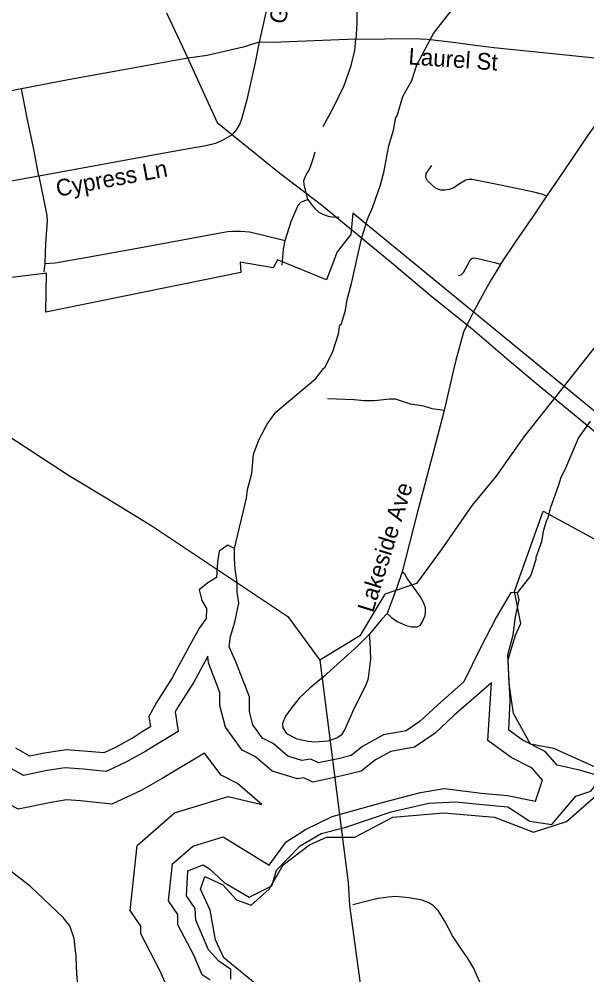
# Model space of a CAD drawing. Extents: x 1159738 to 1321356, y 736314 to 882035.
# Drawn here: x 1274949 to 1277503, y 749048 to 753348 of the extents above; entities that cross this region are included whole.
import ezdxf

# ---------------------------------------------------------------- set-up
doc = ezdxf.new("R2010")
doc.units = 0
for name, color, linetype in [('Exist Boundary Political City Limit New', 7, 'Continuous'), ('Exist Boundary Political CountyLine', 7, 'Continuous'), ('Exist Hydrographic Buffer Line', 7, 'Continuous'), ('Exist Hydrographic Lake Shore', 7, 'Continuous'), ('Exist Hydrographic Misc Water Feature', 7, 'Continuous'), ('Exist Road Non-System Type 51', 7, 'Continuous'), ('Exist Road Non-System Type 51 Label', 7, 'Continuous'), ('Exist Road Secondary Type 51 Attributed', 7, 'Continuous'), ('Exist Road Secondary Type 51 Label', 7, 'Continuous'), ('Exist Utilities Electrical Transmission Line', 7, 'Continuous'), ('Map Preparation Boundary City Limit Buffer Line', 7, 'Continuous')]:
    doc.layers.add(name, color=color, linetype=linetype)

msp = doc.modelspace()

# ---------------------------------------------------------------- linework, layer by layer
at = {"layer": 'Exist Boundary Political City Limit New'}
for points in [[(1276449.7, 752475.4), (1276441.4, 752379), (1276379.5, 752300.5), (1276332, 752174.4), (1276111.2, 752264.7), (1276092.2, 752229), (1275943.3, 752255), (1275945.7, 752207.4), (1275069.8, 752029.1), (1275072.9, 752205), (1274818.5, 752174.1), (1274818.5, 752395.4), (1274241.3, 752392.8), (1274234.2, 752980.5), (1274414.9, 752994.8), (1274643.1, 752999.5), (1274755.1, 753012.9), (1274629.1, 753534)], [(1278270.4, 750982.5), (1276449.7, 752475.4)], [(1277553.2, 749976.4), (1277353.4, 750066.8), (1277248.8, 750085.8), (1277172.7, 750223.8), (1277153.7, 750357.1), (1277149, 750466.5), (1277182.2, 750576), (1277206, 750628.3), (1277177.3, 750773.3), (1277305.7, 751135), (1278270.4, 750611.3)], [(1276026.7, 748996.1), (1275869.8, 749124.6), (1275831.7, 749205.5), (1275807.9, 749338.7), (1275765.1, 749433.9), (1275784.2, 749491), (1275865, 749452.9), (1275926.8, 749386.3), (1275993.4, 749362.5), (1276074.2, 749433.9), (1276136.1, 749543.3), (1276254.9, 749633.7), (1276331, 749667), (1276459.4, 749667), (1276630.6, 749757.5), (1276858.9, 749776.5), (1277087.1, 749757.5), (1277263.1, 749690.8), (1277410.5, 749738.4), (1277591.2, 749895.5)]]:
    msp.add_lwpolyline(points, dxfattribs=at)
at = {"layer": 'Exist Boundary Political CountyLine'}
msp.add_lwpolyline([(1275487.7, 746396.7), (1275208.4, 749051.3), (1275206, 749131.4), (1275197.6, 749211.6), (1275176.8, 749268.1), (1275147.5, 749306.7), (1275000.3, 749445.7), (1274913.6, 749513.5), (1274703.9, 749631.8), (1274606.5, 749663.7), (1274512.7, 749675.6), (1273414.6, 749697.7), (1266834.1, 749337.5), (1266487.3, 749304.4), (1265766.9, 749206.8), (1263842.9, 748855.2), (1262274.7, 748482.5)], dxfattribs=at)
at = {"layer": 'Exist Hydrographic Buffer Line'}
for points in [[(1277073.6, 750362), (1276904.4, 750215), (1276820.2, 750135.8), (1276727.1, 750073.3), (1276621, 750053.2), (1276552.4, 750015.2), (1276487.6, 749964.2), (1276401.1, 749943.3), (1276333.2, 749928.6), (1276269.6, 749914.9), (1276229.6, 749934.3), (1276200.8, 749930.8), (1276087.1, 749964.8), (1276012.1, 750029.5), (1275952.9, 750059.7), (1275876.8, 750162.2), (1275852.5, 750260.4), (1275852.5, 750318.9), (1275800.5, 750452), (1275797.5, 750482.2), (1275785.7, 750460.1), (1275734.4, 750365.4), (1275662.8, 750252.9), (1275650.7, 750231), (1275664.3, 750143.1), (1275562.3, 750082.2), (1275519.4, 750055.2), (1275432.8, 750006.1), (1275341.2, 749963.6), (1275238.1, 749974), (1275155.6, 749980), (1275067.2, 749966), (1274968.5, 749945.2), (1274850.3, 750011.4)], [(1276074.2, 749541.2), (1276150, 749647.4), (1276237.5, 749702), (1276357.5, 749760.2), (1276587.3, 749824.6), (1276754.5, 749868.8), (1276860.5, 749885.9), (1277029.1, 749865.5), (1277146.1, 749855.6), (1277271.4, 749829.2), (1277303.1, 749924.6), (1277255.8, 749978.8), (1277162.2, 750026.4), (1277057.1, 750102.9), (1277073.6, 750362)], [(1276040.9, 749814.4), (1275931.1, 749909), (1275857.4, 749946.7), (1275783.4, 750046.3), (1275637.5, 749959.3), (1275593.3, 749931.5), (1275498.8, 749877.9), (1275366, 749816.3), (1275225.6, 749830.4), (1275161.7, 749835), (1275093.3, 749824.2), (1274945.3, 749793), (1274763.5, 749894.8), (1274620, 750034), (1274568.8, 750202.7), (1274572, 750220.2), (1274496.5, 750179.6), (1274374.2, 750143.1), (1274285.9, 750139.6), (1274164.6, 750128.7), (1274096.2, 750124.2)], [(1275639.3, 748939.4), (1275583.9, 749064.8), (1275497.2, 749233.1), (1275497.2, 749267.8), (1275449.4, 749337.3), (1275479.6, 749629.5), (1275647.9, 749776.5), (1275890.1, 749849.9), (1276040.9, 749814.4)], [(1275808.7, 749023.8), (1275773, 749048.9), (1275734.3, 749136.7), (1275663.8, 749273.5), (1275663.8, 749319.6), (1275621.4, 749381.1), (1275638.5, 749547.2), (1275730.5, 749627.4), (1275866.7, 749668.7), (1276074.2, 749541.2)]]:
    msp.add_lwpolyline(points, dxfattribs=at)
at = {"layer": 'Exist Hydrographic Lake Shore'}
for points in [[(1277181.6, 750659), (1277197.6, 750735.2), (1277190.2, 750766.2), (1277160.8, 750768.6), (1277094.5, 750656.6), (1277023.2, 750516), (1276949.5, 750365.9), (1276831.6, 750263.5), (1276753.1, 750189.6), (1276689.2, 750146.7), (1276588.5, 750127.6), (1276493.9, 750075.2), (1276442.4, 750034.7), (1276383.4, 750020.4), (1276317.1, 750006.1), (1276295, 750001.4), (1276260.6, 750018), (1276221.3, 750013.3), (1276157.4, 750032.3), (1276091.1, 750089.5), (1276044.5, 750113.4), (1276000.3, 750172.9), (1275985.5, 750232.5), (1275985.5, 750299.2), (1275924.1, 750456.4), (1275894.6, 750523.2), (1275899.6, 750570.8), (1275919.2, 750635.1), (1275937.6, 750720.9), (1275930.3, 750771), (1275930.3, 750813.8), (1275920.4, 750873.4), (1275918, 750921.1), (1275918, 750966.3), (1275888.5, 750980.6), (1275849.2, 750954.4), (1275841.8, 750904.4), (1275836.9, 750835.3), (1275797.6, 750811.5), (1275758.3, 750780.5), (1275770.6, 750732.8), (1275792.7, 750697.1), (1275790.3, 750651.8), (1275760.8, 750608.9), (1275723.9, 750544.6), (1275687.1, 750475.5), (1275638, 750385), (1275566.8, 750273), (1275532.4, 750211), (1275539.7, 750163.4), (1275507.8, 750144.3), (1275466.1, 750118.1), (1275386.2, 750072.8), (1275329.7, 750046.6), (1275258.5, 750053.8), (1275160.3, 750060.9), (1275054.7, 750044.3), (1274998.2, 750032.3), (1274934.3, 750068.1)], [(1276086.2, 749448.6), (1276106.9, 749519.1), (1276213.8, 749628.8), (1276306.9, 749683.6), (1276413.8, 749711), (1276622, 749782.3), (1276791.9, 749820.7), (1276912.5, 749826.2), (1277033.9, 749813.9), (1277146.9, 749804.3), (1277245.5, 749739.3), (1277345.6, 749725.3), (1277452.3, 749851.4), (1277520.1, 749874), (1277571.8, 749938.7), (1277474.9, 749967.8), (1277368.3, 749991.8), (1277314.3, 750053.8), (1277211.1, 750106.2), (1277152.2, 750149.1), (1277157.1, 750282.5), (1277147.3, 750487.4), (1277171.8, 750578), (1277181.6, 750659)], [(1275902, 749029.3), (1275902, 749072.2), (1275848, 749110.3), (1275800.8, 749160.4), (1275743.3, 749294.7), (1275740.5, 749346.8), (1275702.2, 749404.4), (1275707.7, 749516.8), (1275776.7, 749543.9), (1275805.5, 749524.6), (1275871.3, 749464.3), (1275983.6, 749398.4), (1276086.2, 749448.6)]]:
    msp.add_lwpolyline(points, dxfattribs=at)
at = {"layer": 'Exist Hydrographic Misc Water Feature'}
for points in [[(1275918, 750966.3), (1275971.3, 751192.2), (1275976.5, 751232), (1275996.5, 751303.5), (1276002.8, 751391.3), (1276028.8, 751458.5), (1276064.6, 751525.5), (1276104.1, 751580.3), (1276284.4, 751731.1), (1276317.6, 751775.6), (1276325.8, 751781.9), (1276359.7, 751852.9), (1276386, 751932.1), (1276391.1, 751972), (1276397.1, 751973.8), (1276401.3, 751983.7), (1276416.9, 752039.2), (1276424.3, 752087), (1276444.2, 752158.4), (1276489.3, 752358.9), (1276516.3, 752448.3), (1276539.6, 752504.1), (1276574.6, 752602.6), (1276590.1, 752658.1), (1276611.4, 752777.5), (1276633.5, 752848.8), (1276643.6, 752905), (1276649.2, 752912.4), (1276675.6, 752999.6), (1276715.1, 753071.9), (1276737.6, 753141.8), (1276813.5, 753283.6), (1276892.3, 753385.3)], [(1277190.2, 750766.2), (1277246.3, 750837.5), (1277252.1, 750847.6), (1277275, 750918.2), (1277274.2, 750926.9), (1277300.3, 750998.1), (1277309.7, 751049.9), (1277320.8, 751089.5), (1277329.2, 751105.3), (1277340.6, 751152.9), (1277375.2, 751247.9), (1277386.3, 751287.6), (1277403.2, 751319.1), (1277464.4, 751462.1), (1277518.6, 751539)]]:
    msp.add_lwpolyline(points, dxfattribs=at)
at = {"layer": 'Exist Road Non-System Type 51'}
for points in [[(1276579.1, 754059), (1276574, 753994.3), (1276567.2, 753857.6), (1276561.4, 753748.8), (1276558, 753733.3), (1276552.8, 753719.5), (1276524.7, 753686.8), (1276473.1, 753630.2), (1276464.5, 753616.4), (1276458.7, 753600.3), (1276456.4, 753582.5), (1276458.2, 753523.9), (1276467.3, 753388), (1276468.5, 753330.3), (1276465.6, 753278.6), (1276463.9, 753257)], [(1276029.4, 753244.2), (1276011.4, 753152.4), (1275973, 752985.5), (1275949.7, 752897.1), (1275941.4, 752876.2), (1275928.8, 752853.7), (1275916.3, 752837.9), (1275902.2, 752824.5), (1275883.9, 752813.9), (1275862.2, 752802.2), (1275832.2, 752788.9), (1275788.8, 752778), (1275676.3, 752758.8), (1275414.5, 752709.6), (1275037.4, 752641.5)], [(1276463.9, 753257), (1276088.5, 753242.2), (1276029.4, 753244.2)], [(1276317.2, 752865.5), (1276364.8, 752954), (1276410.7, 753049.2), (1276442.2, 753139.5), (1276458.9, 753206.3), (1276463.9, 753257)], [(1276463.9, 753257), (1276593.6, 753259.3), (1276722.1, 753260.5), (1276752.9, 753259.9), (1276783.9, 753257.6), (1276849.8, 753250.7), (1276912.9, 753242.1), (1277000.2, 753230.1), (1277084.5, 753220.9), (1277407.8, 753187), (1277670.4, 753160.6), (1277683.6, 753155.5), (1277696.6, 753149.6)], [(1275037.4, 752641.5), (1275015.1, 752763.4), (1274985.9, 752901.9), (1274960.4, 753033.8)], [(1277322.8, 752551.7), (1277400.1, 752664.7), (1277509.2, 752826.6), (1277603.2, 752956.6), (1277628.6, 753005.4)], [(1276248, 752536.6), (1276230.5, 752603.7), (1276229.7, 752622.1), (1276239.7, 752647.1), (1276253.9, 752668.8), (1276264.7, 752697.2), (1276273.9, 752723.1), (1276281.4, 752750.6)], [(1277322.8, 752551.7), (1277305.2, 752559.1), (1277263.4, 752569.4), (1277121.6, 752599.3), (1276987.3, 752625.7), (1276971.2, 752626.3), (1276958.6, 752624), (1276925.3, 752603.9), (1276903.5, 752589.5), (1276883.4, 752581.5), (1276863.9, 752578), (1276845.6, 752578), (1276821.5, 752587.8), (1276785.3, 752620.5), (1276779.7, 752632.5), (1276778.5, 752640.6), (1276779.1, 752653.2), (1276805.5, 752689.9)], [(1275037.4, 752641.5), (1274803.6, 752599.1), (1274601.8, 752567.3), (1274509.3, 752554.8), (1274440.1, 752549)], [(1275037.4, 752641.5), (1275061.6, 752524.7), (1275074.1, 752464.3), (1275075.8, 752440.1), (1275068.3, 752339.1), (1275064.9, 752248.2)], [(1277114.2, 752243.3), (1277185.2, 752348.2), (1277267.9, 752471.1), (1277322.8, 752551.7)], [(1276145.4, 752351.3), (1276172.9, 752438.1), (1276203.8, 752511.6), (1276215.5, 752524.9), (1276233.8, 752532.4), (1276248, 752536.6)], [(1276248, 752536.6), (1276263, 752515.7), (1276278.8, 752495.7), (1276297.2, 752479.8), (1276315.5, 752469.8), (1276339.7, 752461.5), (1276368.1, 752457.3), (1276388.1, 752458.1)], [(1275064.9, 752248.2), (1275111.6, 752251), (1275247.5, 752276.1), (1275489.3, 752319.4), (1275886.5, 752392.7), (1275910.7, 752394.4), (1275944.9, 752394.4), (1275984.9, 752390.2), (1276042.4, 752376.9), (1276145.4, 752351.3)], [(1276132.9, 752240.6), (1276137.9, 752313.2), (1276145.4, 752351.3)], [(1275064.9, 752248.2), (1275060.8, 752210.6)], [(1276925.4, 752193.9), (1276937.5, 752197.9), (1276947.2, 752207.7), (1276974.2, 752257.7), (1276981.1, 752268), (1276988, 752273.2), (1276996.6, 752273.8), (1277014.4, 752270.3), (1277086.7, 752252.5), (1277103.3, 752249.1), (1277114.2, 752243.3)], [(1277114.2, 752243.3), (1277073.5, 752177.8), (1277040.8, 752118.8), (1276995.4, 752036.7), (1276966.2, 751977.7), (1276947.9, 751939.8), (1276913.6, 751814.1)], [(1276913.6, 751814.1), (1276902.5, 751770.8), (1276860.5, 751587.8), (1276814.7, 751408.2), (1276739.4, 751125.1), (1276672.2, 750861.8), (1276648.3, 750790.4), (1276603.8, 750673.4), (1276579, 750646.6), (1276524.7, 750581.1)], [(1276860.5, 751587.8), (1276806.9, 751594.7), (1276768.6, 751607), (1276709.7, 751615.6), (1276664.6, 751630.8), (1276642, 751637.5), (1276615.5, 751638.5), (1276546.8, 751630.8), (1276501.7, 751629.9), (1276456.5, 751635), (1276336.2, 751639.3)], [(1276603.8, 750673.4), (1276624.3, 750655.2), (1276648.9, 750637.3), (1276689.6, 750620), (1276715.3, 750613.3), (1276738.8, 750613.8), (1276752.2, 750620.6), (1276762.2, 750635.6), (1276775.1, 750665.3), (1276776.2, 750680.9), (1276776.2, 750698.8), (1276769.5, 750720), (1276754.4, 750748.6), (1276712.5, 750806.7), (1276695.8, 750829.6), (1276683.5, 750850.8), (1276672.2, 750861.8)], [(1276524.7, 750581.1), (1276471.8, 750528.2), (1276379.4, 750443.9), (1276318.3, 750389.4), (1276258, 750340.2), (1276209, 750292.4), (1276171.2, 750244.6), (1276147.3, 750211.9)], [(1276338.4, 750100.7), (1276377.4, 750114.1), (1276401.9, 750131), (1276412.9, 750147.4), (1276457, 750248.9), (1276509.8, 750353), (1276520.5, 750383.2), (1276530.4, 750470.5), (1276527.5, 750546.1), (1276524.7, 750581.1)], [(1276147.3, 750211.9), (1276133.9, 750178.7), (1276134.5, 750160), (1276151.9, 750133.4), (1276195.1, 750111.8), (1276239.9, 750101.3), (1276277.8, 750096), (1276338.4, 750100.7)], [(1277039.2, 748975.3), (1276992.3, 749079.6), (1276965.2, 749124.4), (1276940.2, 749161), (1276898.6, 749223.1), (1276864.2, 749289.8), (1276834, 749337.8), (1276812.1, 749358.7), (1276794.4, 749371.2), (1276761.1, 749383.7), (1276701.7, 749395.2), (1276642.3, 749400.4), (1276608.9, 749398.3), (1276564.1, 749392), (1276520.3, 749380.6), (1276449.9, 749362.8)]]:
    msp.add_lwpolyline(points, dxfattribs=at)
at = {"layer": 'Exist Road Secondary Type 51 Attributed'}
msp.add_lwpolyline([(1276411.2, 754907), (1276177.9, 754753.6), (1276188.3, 754684.5), (1276218.9, 754335.7), (1276245.2, 754025.4), (1276243.7, 753990.9), (1276144, 753717.5), (1276113.8, 753626.7), (1276029.4, 753244.2), (1275956.3, 753221.4), (1275794.5, 753184.7), (1275708.7, 753172.2), (1275411.4, 753118), (1275169.4, 753074.6), (1274960.4, 753033.8), (1274772.1, 752996.2), (1274666.4, 752981.2), (1274539.8, 752974.6), (1274384.7, 752975.4), (1274259, 752961.2)], dxfattribs=at)
at = {"layer": 'Exist Utilities Electrical Transmission Line'}
for points in [[(1275612.4, 753375.8), (1275696.2, 753198), (1275839.8, 752883), (1276121.2, 752655.4), (1276308.6, 752512.7), (1276623.5, 752253.7), (1276797.5, 752105.7), (1276986.4, 751954), (1277154, 751811), (1277276.6, 751708.1), (1277649.9, 751401.6), (1277783.1, 751288.4), (1277978.1, 751123.7), (1278300.2, 750852.4), (1278546.4, 750647), (1278665.9, 750368.6), (1278807.8, 750034.7), (1278834, 749976.3), (1279062.9, 749420.6), (1279166.1, 749193), (1278979.6, 749029.1)], [(1272543.2, 752961.3), (1272749.3, 752833.1), (1273058.1, 752634.5), (1273347.4, 752460.9), (1273681, 752243.7), (1274102.2, 751979.1), (1274180.5, 751929.3), (1274658.2, 751630.1), (1275170.9, 751296.8), (1275340.2, 751194.3), (1275545.8, 751068.6), (1276158.3, 750660.6), (1276301.3, 750464.6)], [(1277945, 752371.9), (1277862, 752241.7), (1277727.3, 752088.2), (1277569.2, 751913), (1277367.1, 751655.4)], [(1277367.1, 751655.4), (1277219.5, 751468), (1277092.5, 751289.7), (1276987.3, 751161.6), (1276847.1, 750960.4), (1276737, 750809.3), (1276593.6, 750760.6), (1276481.2, 750573.9), (1276301.3, 750464.6)], [(1276301.3, 750464.6), (1276429.1, 749462.8), (1276435.6, 749359.7), (1276585.5, 748262.1), (1276656.9, 747714.3), (1276757.4, 746923.7), (1276794.2, 746684.4), (1277143.6, 746556.6), (1277370.8, 746501.4), (1277414.4, 746515.9), (1277457.9, 746545.9)]]:
    msp.add_lwpolyline(points, dxfattribs=at)
at = {"layer": 'Map Preparation Boundary City Limit Buffer Line'}
for points in [[(1276449.7, 752475.4), (1276441.4, 752379), (1276379.5, 752300.5), (1276332, 752174.4), (1276111.2, 752264.7), (1276092.2, 752229), (1275943.3, 752255), (1275945.7, 752207.4), (1275069.8, 752029.1), (1275072.9, 752205), (1274818.5, 752174.1), (1274818.5, 752395.4), (1274241.3, 752392.8), (1274234.2, 752980.5), (1274414.9, 752994.8), (1274643.1, 752999.5), (1274755.1, 753012.9), (1274629.1, 753534)], [(1278270.4, 750982.5), (1276449.7, 752475.4)], [(1277553.2, 749976.4), (1277353.4, 750066.8), (1277248.8, 750085.8), (1277172.7, 750223.8), (1277153.7, 750357.1), (1277149, 750466.5), (1277182.2, 750576), (1277206, 750628.3), (1277177.3, 750773.3), (1277305.7, 751135), (1278270.4, 750611.3)], [(1276026.7, 748996.1), (1275869.8, 749124.6), (1275831.7, 749205.5), (1275807.9, 749338.7), (1275765.1, 749433.9), (1275784.2, 749491), (1275865, 749452.9), (1275926.8, 749386.3), (1275993.4, 749362.5), (1276074.2, 749433.9), (1276136.1, 749543.3), (1276254.9, 749633.7), (1276331, 749667), (1276459.4, 749667), (1276630.6, 749757.5), (1276858.9, 749776.5), (1277087.1, 749757.5), (1277263.1, 749690.8), (1277410.5, 749738.4), (1277591.2, 749895.5)]]:
    msp.add_lwpolyline(points, dxfattribs=at)

# ---------------------------------------------------------------- texts
at = {"layer": 'Exist Road Non-System Type 51 Label'}
for s, rotation, p in [('Laurel St', 356.0053, (1276698.4, 753144.4)), ('Cypress Ln', 10.5057, (1275122.4, 752548.4)), ('Lakeside Ave', 72.6068, (1276540.7, 750674.2))]:
    msp.add_text(s, height=75, rotation=rotation, dxfattribs=at).set_placement(p)
at = {"layer": 'Exist Road Secondary Type 51 Label'}
msp.add_text('Grandview St', height=75, rotation=73.0204, dxfattribs=at).set_placement((1276141.7, 753319.5))

doc.saveas('drawing.dxf')
